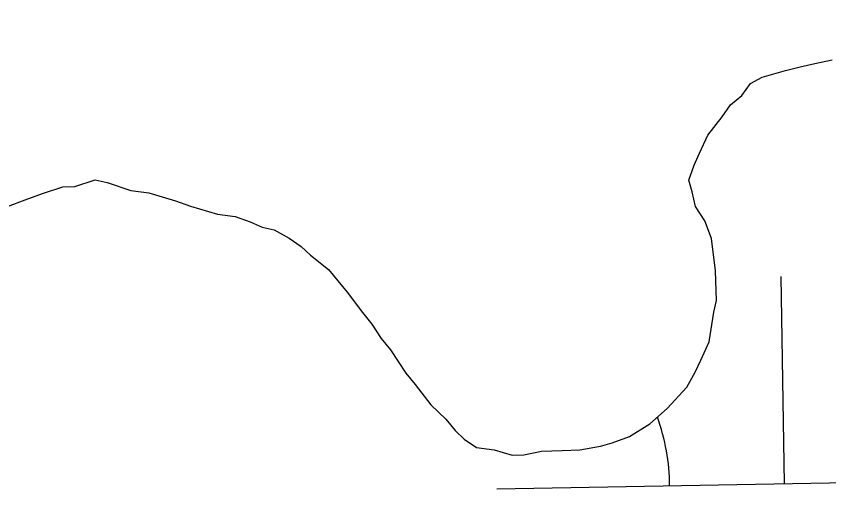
# Model space of a CAD drawing. Extents: x 3892998 to 3931244, y 278583 to 304547.
# Drawn here: x 3922009.7 to 3922150.9, y 286578.7 to 286660.7 of the extents above; entities that cross this region are included whole.
import ezdxf

# ---------------------------------------------------------------- set-up
doc = ezdxf.new("R2010")
doc.units = 0
doc.layers.add('V-RIVR-EDGE', color=7, linetype='Continuous')
doc.layers.add('V-WETL-SWMP', color=7, linetype='Continuous')

msp = doc.modelspace()

# ---------------------------------------------------------------- linework, layer by layer
at = {"layer": 'V-RIVR-EDGE'}
msp.add_spline([(3921886.47, 286879.72), (3921892.74, 286877.96), (3921899.34, 286873.42), (3921911.85, 286864.34), (3921918.45, 286861.54), (3921931.34, 286862.55), (3921934.46, 286858.37), (3921940.69, 286844.08), (3921949.01, 286830.48), (3921959.09, 286824.54), (3921966.4, 286825.22), (3921975.46, 286826.59), (3921988.01, 286837.35), (3921993.94, 286839.07), (3921998.8, 286833.84), (3921994.59, 286822.71), (3921992.82, 286808.79), (3921994.53, 286798), (3922003.91, 286789.62), (3922018.52, 286784.71), (3922045.67, 286783.25), (3922063.08, 286787.03), (3922083.32, 286806.48), (3922101.47, 286826.97), (3922108.79, 286831.48), (3922117.84, 286830.06), (3922132.09, 286822.72), (3922144.94, 286810.85), (3922148.76, 286806.32), (3922147.69, 286794.83), (3922142.07, 286773.26), (3922131.9, 286743.7), (3922121.05, 286721.45), (3922116.11, 286693.26), (3922114.69, 286681.08), (3922110.5, 286676.57), (3922100.74, 286671.02), (3922089.95, 286673.49), (3922088.92, 286678.36), (3922089.29, 286687.41), (3922086.17, 286692.29), (3922082.34, 286692.3), (3922070.16, 286691.99), (3922052.39, 286687.85), (3922042.66, 286692.75), (3922035.37, 286702.51), (3922030.5, 286704.62), (3922023.89, 286703.94), (3922010.99, 286695.61), (3922004.71, 286690.06), (3922001.56, 286683.8), (3922001.9, 286679.62), (3922003.62, 286671.96), (3922003.6, 286666.39), (3921999.42, 286663.62), (3921983.05, 286660.52), (3921960.07, 286658.84), (3921948.58, 286655.04), (3921937.44, 286654.72), (3921929.09, 286656.83), (3921922.82, 286655.1), (3921919.67, 286650.24), (3921916.49, 286630.05), (3921915.08, 286622.75), (3921911.59, 286617.88), (3921905.66, 286615.11), (3921880.94, 286614.13), (3921853.1, 286614.55), (3921831.51, 286613.9), (3921817.58, 286611.5), (3921803.99, 286603.88), (3921792.12, 286592.07), (3921784.79, 286584.43), (3921777.83, 286583.06), (3921769.49, 286588.65), (3921758.04, 286605.73), (3921752.15, 286614.45), (3921746.94, 286619.33), (3921738.6, 286627.36), (3921736.53, 286632.24), (3921736.54, 286637.81), (3921738.64, 286640.94), (3921751.54, 286650.65), (3921758.87, 286659.69), (3921770.42, 286685.07), (3921772.88, 286692.37), (3921772.89, 286696.9), (3921766.31, 286710.14), (3921759.72, 286721.99), (3921758.7, 286729.31), (3921759.41, 286734.53), (3921763.94, 286738), (3921777.54, 286747.71), (3921781.73, 286753.27), (3921785.23, 286760.92), (3921787.35, 286773.79), (3921787.76, 286799.55), (3921787.78, 286808.25), (3921785.73, 286820.44), (3921785.75, 286828.8), (3921790.3, 286838.88), (3921793.79, 286844.44), (3921793.81, 286852.8), (3921788.96, 286860.12), (3921777.48, 286866.41), (3921775.75, 286869.55), (3921776.11, 286875.12), (3921784.16, 286892.5), (3921788.03, 286907.46), (3921788.05, 286917.21), (3921785.3, 286930.79), (3921779.8, 286956.91), (3921775.67, 286977.11), (3921771.9, 287001.14), (3921767.09, 287025.52), (3921761.56, 287043.64), (3921751.52, 287065.24), (3921738.71, 287093.82), (3921727.29, 287121.35), (3921714.48, 287147.14), (3921709.29, 287163.16), (3921704.81, 287179.88), (3921704.82, 287185.11), (3921705.88, 287191.72), (3921716.7, 287200.39), (3921733.45, 287217.41), (3921739.74, 287229.92), (3921741.88, 287247.67), (3921748.21, 287273.76), (3921754.54, 287302.29), (3921763.63, 287317.94), (3921771.32, 287327.66), (3921779.34, 287333.56), (3921791.53, 287339.1), (3921808.6, 287344.98), (3921826.72, 287350.85), (3921837.53, 287358.83), (3921842.43, 287367.87), (3921844.89, 287377.96), (3921847.73, 287399.88), (3921848.85, 287429.81), (3921849.24, 287448.96), (3921851.72, 287465.66), (3921860.12, 287485.13), (3921873.39, 287499.72), (3921886.3, 287513.96), (3921891.55, 287526.13), (3921896.13, 287547.36), (3921894.78, 287562.33), (3921883.71, 287591.6), (3921879.91, 287602.05), (3921878.9, 287616.32), (3921877.53, 287628.16), (3921872.7, 287644.53), (3921864.38, 287657.43), (3921842.48, 287672.11), (3921830.32, 287680.15), (3921798.7, 287701.81), (3921784.44, 287707.41), (3921767.04, 287712.33), (3921755.55, 287710.27), (3921748.23, 287705.06), (3921744.39, 287702.98), (3921736.75, 287706.48), (3921713.78, 287711.76), (3921703.7, 287717.01), (3921686.65, 287719.84), (3921668.56, 287722.67), (3921666.48, 287725.46), (3921667.18, 287729.28), (3921683.2, 287733.42), (3921689.13, 287736.54), (3921689.49, 287740.37), (3921685.7, 287757.43), (3921685.37, 287766.48), (3921689.57, 287774.13), (3921698.29, 287782.47), (3921699.01, 287789.08), (3921697.98, 287794.65), (3921693.47, 287803.36), (3921690.02, 287814.86), (3921683.83, 287845.16), (3921685.26, 287861.17), (3921690.89, 287885.52), (3921699.99, 287907.08), (3921716.76, 287928.27), (3921728.98, 287943.56), (3921732.13, 287951.56), (3921734.24, 287959.91), (3921735.34, 287981.49), (3921732.64, 288019.09), (3921721.92, 288044.18), (3921715.33, 288056.38), (3921704.91, 288064.41), (3921694.13, 288070.7), (3921690.31, 288074.2), (3921689.29, 288082.2), (3921687.93, 288094.39), (3921680.64, 288105.2), (3921666.76, 288122.99), (3921659.13, 288131.71), (3921650.43, 288135.21), (3921643.12, 288133.49), (3921637.2, 288133.85), (3921631.64, 288137.69), (3921625.74, 288143.63), (3921612.53, 288150.97), (3921590.27, 288159.38), (3921586.8, 288162.52), (3921585.76, 288164.61), (3921587.16, 288168.79), (3921599, 288171.89), (3921602.15, 288176.06), (3921609.13, 288184.74), (3921618.2, 288192.73), (3921632.14, 288199.31), (3921645.41, 288215.98), (3921657.26, 288222.92), (3921671.9, 288228.1), (3921686.52, 288229.46), (3921707.07, 288235.33), (3921724.85, 288243.64), (3921731.12, 288247.1), (3921733.57, 288251.62), (3921737.07, 288260.66), (3921740.21, 288262.4), (3921753.1, 288267.24), (3921766.35, 288274.17), (3921779.25, 288282.49), (3921784.14, 288290.13), (3921786.95, 288302.31), (3921788.4, 288324.59), (3921787.39, 288339.21), (3921787.4, 288343.04), (3921789.17, 288353.13), (3921790.24, 288364.96), (3921790.97, 288377.84), (3921786.11, 288382.73), (3921782.29, 288388.3), (3921780.22, 288393.18), (3921780.57, 288396.66), (3921783.01, 288398.05), (3921798.32, 288396.27), (3921806.33, 288396.25), (3921811.56, 288399.02), (3921817.15, 288407.36), (3921818.92, 288420.59), (3921818.94, 288427.55), (3921823.13, 288433.46), (3921827.66, 288435.19), (3921839.84, 288434.11), (3921846.46, 288435.14), (3921855.87, 288439.99), (3921864.25, 288449.37), (3921865.31, 288456.68), (3921863.25, 288466.43), (3921858.39, 288472.36), (3921845.18, 288480.74), (3921843.1, 288484.58), (3921843.12, 288492.93), (3921851.52, 288509.97), (3921868.64, 288536.03), (3921874.58, 288543.68), (3921887.47, 288548.52), (3921910.44, 288546.37), (3921929.59, 288548.07), (3921947.36, 288556.03), (3921975.26, 288577.89)], degree=3, dxfattribs=at)
at = {"layer": 'V-WETL-SWMP'}
for p, q in [((3922145.91, 286651.89), (3922148.45, 286652.49)), ((3922148.45, 286652.49), (3922151.51, 286653.11)), ((3922139.3, 286650.13), (3922143.36, 286651.29)), ((3922143.36, 286651.29), (3922145.91, 286651.89)), ((3922137.28, 286649.03), (3922139.3, 286650.13)), ((3922135.81, 286646.93), (3922137.28, 286649.03)), ((3922133.82, 286645.32), (3922135.81, 286646.93)), ((3922132.35, 286643.22), (3922133.82, 286645.32)), ((3922129.89, 286640.06), (3922132.35, 286643.22)), ((3922128.46, 286636.93), (3922129.89, 286640.06)), ((3922127.51, 286634.84), (3922128.46, 286636.93)), ((3922126.57, 286632.25), (3922127.51, 286634.84)), ((3922017.83, 286631.08), (3922019.88, 286631.15)), ((3922019.88, 286631.15), (3922023.43, 286632.3)), ((3922023.43, 286632.3), (3922025.5, 286631.86)), ((3922025.5, 286631.86), (3922029.65, 286630.46)), ((3922127.15, 286630.21), (3922126.57, 286632.25)), ((3922011.24, 286628.8), (3922014.28, 286629.93)), ((3922014.28, 286629.93), (3922017.83, 286631.08)), ((3922029.65, 286630.46), (3922032.75, 286630.05)), ((3922032.75, 286630.05), (3922037.41, 286628.68)), ((3922127.75, 286627.67), (3922127.15, 286630.21)), ((3922008.2, 286627.67), (3922011.24, 286628.8)), ((3922037.41, 286628.68), (3922040.01, 286627.74)), ((3922040.01, 286627.74), (3922044.67, 286626.36)), ((3922129.38, 286625.16), (3922127.75, 286627.67)), ((3922044.67, 286626.36), (3922047.77, 286625.95)), ((3922047.77, 286625.95), (3922050.36, 286625.01)), ((3922050.36, 286625.01), (3922052.45, 286624.06)), ((3922130.51, 286622.12), (3922129.38, 286625.16)), ((3922052.45, 286624.06), (3922054.52, 286623.62)), ((3922054.52, 286623.62), (3922057.13, 286622.17)), ((3922057.13, 286622.17), (3922059.23, 286620.7)), ((3922131.21, 286616.5), (3922130.51, 286622.12)), ((3922059.23, 286620.7), (3922060.83, 286619.22)), ((3922060.83, 286619.22), (3922063.99, 286616.76)), ((3922063.99, 286616.76), (3922067.2, 286612.77)), ((3922131.39, 286611.37), (3922131.21, 286616.5)), ((3922143.23, 286579.54), (3922142.61, 286615.54)), ((3922067.2, 286612.77), (3922069.89, 286609.26)), ((3922130.95, 286609.31), (3922131.39, 286611.37)), ((3922069.89, 286609.26), (3922071.5, 286607.27)), ((3922130.1, 286604.15), (3922130.95, 286609.31)), ((3922071.5, 286607.27), (3922073.12, 286604.76)), ((3922073.12, 286604.76), (3922074.73, 286602.76)), ((3922128.67, 286601.02), (3922130.1, 286604.15)), ((3922074.73, 286602.76), (3922077.43, 286598.75)), ((3922127.71, 286598.93), (3922128.67, 286601.02)), ((3922077.43, 286598.75), (3922079.04, 286596.75)), ((3922126.26, 286596.32), (3922127.71, 286598.93)), ((3922079.04, 286596.75), (3922081.73, 286593.25)), ((3922122.8, 286592.61), (3922126.26, 286596.32)), ((3922081.73, 286593.25), (3922084.38, 286590.78)), ((3922119.81, 286589.94), (3922122.8, 286592.61)), ((3922084.38, 286590.78), (3922085.98, 286588.78)), ((3922085.98, 286588.78), (3922087.57, 286587.29)), ((3922116.29, 286587.77), (3922119.81, 286589.94)), ((3922113.25, 286586.64), (3922116.29, 286587.77)), ((3922087.57, 286587.29), (3922089.68, 286585.83)), ((3922107.65, 286585.42), (3922111.22, 286586.05)), ((3922111.22, 286586.05), (3922113.25, 286586.64)), ((3922089.68, 286585.83), (3922092.77, 286585.42)), ((3922092.77, 286585.42), (3922095.88, 286584.5)), ((3922095.88, 286584.5), (3922097.93, 286584.57)), ((3922097.93, 286584.57), (3922100.99, 286585.19)), ((3922100.99, 286585.19), (3922104.58, 286585.31)), ((3922104.58, 286585.31), (3922107.65, 286585.42)), ((3922093.24, 286578.68), (3922193.22, 286580.41))]:
    msp.add_line(p, q, dxfattribs=at)
msp.add_arc((3922087.99, 286579.06), 35.25, 0.2199, 19.9763, dxfattribs=at)

doc.saveas('drawing.dxf')
